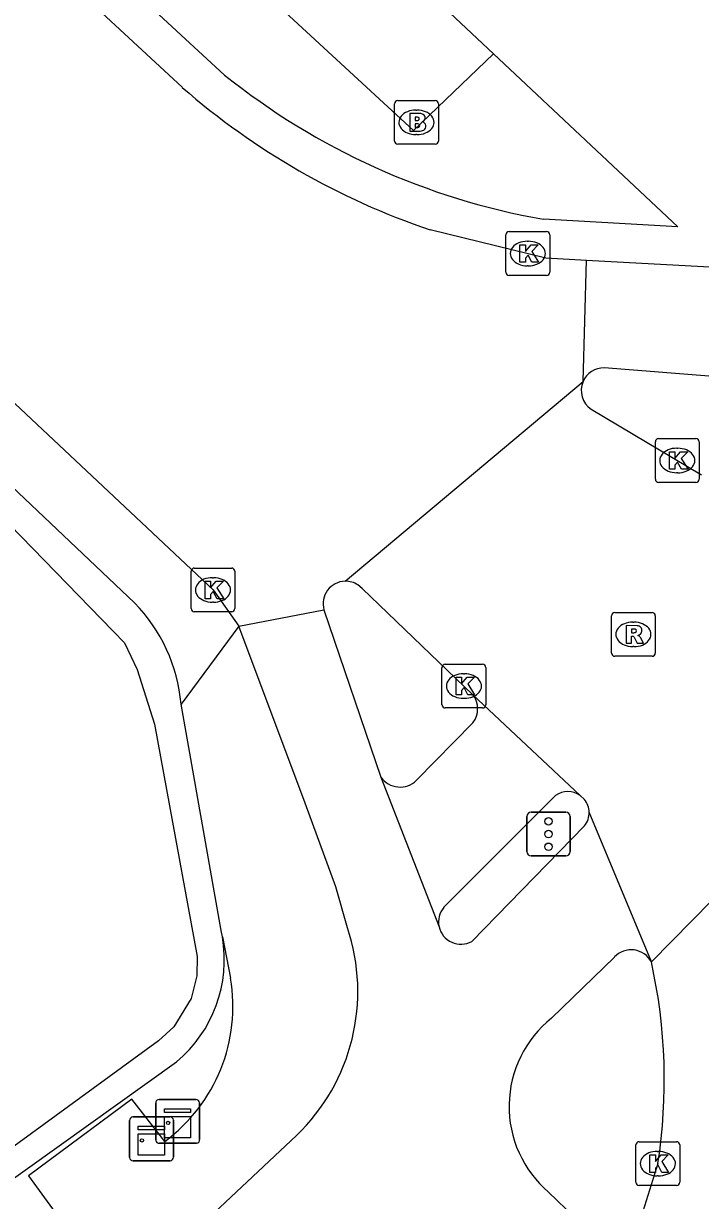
# Model space of a CAD drawing. Extents: x 159040 to 160094, y 381214 to 382518.
# Drawn here: x 159515.2 to 159530.64, y 381571.43 to 381598.29 of the extents above; entities that cross this region are included whole.
import ezdxf

# ---------------------------------------------------------------- set-up
doc = ezdxf.new("R2010")
doc.units = 0
for name, color, linetype in [('IMGEO_Brandkraan', 7, 'Continuous'), ('IMGEO_Fietspad_gesloten', 7, 'Continuous'), ('IMGEO_Groenvoorziening', 7, 'Continuous'), ('IMGEO_Haag', 7, 'Continuous'), ('IMGEO_Kast', 7, 'Continuous'), ('IMGEO_Kolk', 7, 'Continuous'), ('IMGEO_Rijbaan_lokaal_gesloten', 7, 'Continuous'), ('IMGEO_Rijbaan_regionaal_gesloten', 7, 'Continuous'), ('IMGEO_Rioolput', 7, 'Continuous'), ('IMGEO_Verkeersregelinstallatiepaal', 7, 'Continuous'), ('IMGEO_Voetpad_open', 7, 'Continuous')]:
    doc.layers.add(name, color=color, linetype=linetype)

msp = doc.modelspace()

# ---------------------------------------------------------------- linework, layer by layer
at = {"layer": 'IMGEO_Brandkraan'}
for p, q in [((159523.734, 381596.535), (159524.586, 381596.535)), ((159523.659, 381595.609), (159523.659, 381596.461)), ((159524.147, 381596.315), (159524.172, 381596.315)), ((159524.66, 381596.461), (159524.66, 381595.609)), ((159524.17, 381595.755), (159524.145, 381595.755)), ((159524.586, 381595.535), (159523.734, 381595.535))]:
    msp.add_line(p, q, dxfattribs=at)
for points in [[(159523.734, 381596.535), (159524.586, 381596.535)], [(159523.659, 381595.609), (159523.659, 381596.461)], [(159524.007, 381596.235), (159524.007, 381595.835), (159524.22, 381595.835)], [(159524.238, 381596.235), (159524.007, 381596.235)], [(159524.66, 381596.461), (159524.66, 381595.609)], [(159524.186, 381596.154), (159524.132, 381596.154), (159524.132, 381596.078)], [(159524.132, 381596.078), (159524.185, 381596.078)], [(159524.194, 381596.002), (159524.132, 381596.002), (159524.132, 381595.921)], [(159524.132, 381595.921), (159524.194, 381595.921)], [(159524.586, 381595.535), (159523.734, 381595.535)]]:
    msp.add_lwpolyline(points, dxfattribs=at)
for centre, radius, start, end in [((159523.736, 381596.459), 0.0765, 91.552, 178.448), ((159523.736, 381596.459), 0.0765, 91.552, 178.448), ((159524.584, 381596.459), 0.0765, 1.552, 88.448), ((159524.584, 381596.459), 0.0765, 1.552, 88.448), ((159524.242, 381596.09), 0.145, 59.4692, 91.5367), ((159524.187, 381596.116), 0.0379, 267.8285, 90.9355), ((159524.195, 381595.961), 0.0404, 269.8759, 90.5077), ((159524.267, 381596.137), 0.0922, 285.5137, 58.1501), ((159524.272, 381595.945), 0.105, 301.3115, 78.989), ((159524.226, 381596.086), 0.251, 268.6676, 293.5347), ((159523.736, 381595.611), 0.0765, 181.552, 268.448), ((159523.736, 381595.611), 0.0765, 181.552, 268.448), ((159524.584, 381595.611), 0.0765, 271.552, 358.448), ((159524.584, 381595.611), 0.0765, 271.552, 358.448)]:
    msp.add_arc(centre, radius, start, end, dxfattribs=at)
for centre, major_axis, ratio, start_param, end_param in [((159524.146, 381596.035), (-0.387, 0.002), 0.722429, 4.712389, 7.853982), ((159524.171, 381596.035), (-0.39, 0.002), 0.717154, 1.570796, 4.712389)]:
    msp.add_ellipse(centre, major_axis=major_axis, ratio=ratio, start_param=start_param, end_param=end_param, dxfattribs=at)
at = {"layer": 'IMGEO_Fietspad_gesloten'}
for points in [[(159528.038, 381592.89), (159540.118, 381592.233)], [(159532.324, 381590.074), (159532.17, 381590.14), (159528.443, 381590.431)], [(159522.051, 381584.912), (159523.346, 381581.095)], [(159522.587, 381577.656), (159522.318, 381578.588), (159521.625, 381580.496), (159520.109, 381584.535)], [(159523.346, 381581.095), (159524.676, 381577.679)], [(159525.423, 381577.343), (159527.994, 381579.978)], [(159528.677, 381576.988), (159527.243, 381575.591)], [(159517.802, 381569.514), (159521.423, 381572.912)], [(159527.174, 381571.622), (159528.371, 381570.467)]]:
    msp.add_lwpolyline(points, dxfattribs=at)
for centre, radius, start, end in [((159528.436, 381589.913), 0.518, 89.2618, 156.5684), ((159527.62, 381580.278), 0.479, 321.2741, 2.073), ((159518.247, 381576.206), 4.576, 313.9535, 18.4747), ((159525.175, 381577.79), 0.511, 192.5548, 299.0089), ((159529.058, 381576.629), 0.524, 28.2878, 136.6923), ((159528.848, 381573.578), 2.575, 128.5724, 229.4357)]:
    msp.add_arc(centre, radius, start, end, dxfattribs=at)
at = {"layer": 'IMGEO_Groenvoorziening'}
msp.add_lwpolyline([(159516.67, 381602.701), (159524.096, 381595.85), (159525.918, 381597.602)], dxfattribs=at)
at = {"layer": 'IMGEO_Haag'}
for points in [[(159512.777, 381589.007), (159517.502, 381584.158), (159517.793, 381583.547), (159518.188, 381582.301), (159519.159, 381576.999), (159519.151, 381576.561), (159519.02, 381576.039), (159518.626, 381575.398), (159518.28, 381575.079), (159499.681, 381561.507), (159499.322, 381561.351), (159496.327, 381561.293), (159496.057, 381561.405), (159495.921, 381561.614), (159496.241, 381571.223)], [(159500.048, 381561.032), (159503.798, 381563.94), (159518.689, 381574.599)]]:
    msp.add_lwpolyline(points, dxfattribs=at)
msp.add_arc((159516.745, 381576.928), 3.034, 309.8429, 9.8845, dxfattribs=at)
at = {"layer": 'IMGEO_Kast'}
for p, q in [((159518.29, 381573.737), (159519.131, 381573.737)), ((159519.131, 381573.737), (159518.29, 381573.737)), ((159519.215, 381573.662), (159519.215, 381572.821)), ((159519.215, 381572.821), (159519.215, 381573.662)), ((159518.215, 381572.812), (159518.215, 381573.653)), ((159518.215, 381573.653), (159518.215, 381572.812)), ((159517.618, 381572.413), (159517.618, 381573.254)), ((159517.618, 381573.254), (159517.618, 381572.413)), ((159517.693, 381573.338), (159518.534, 381573.338)), ((159518.534, 381573.338), (159517.693, 381573.338)), ((159518.618, 381573.263), (159518.618, 381572.422)), ((159518.618, 381572.422), (159518.618, 381573.263)), ((159519.14, 381572.737), (159518.299, 381572.737)), ((159518.299, 381572.737), (159519.14, 381572.737)), ((159518.543, 381572.338), (159517.702, 381572.338)), ((159517.702, 381572.338), (159518.543, 381572.338))]:
    msp.add_line(p, q, dxfattribs=at)
for points in [[(159518.41, 381573.527), (159519.01, 381573.527), (159519.01, 381573.442), (159518.41, 381573.442), (159518.41, 381573.527)], [(159517.813, 381573.128), (159518.413, 381573.128), (159518.413, 381573.043), (159517.813, 381573.043), (159517.813, 381573.128)], [(159518.41, 381573.352), (159519.01, 381573.352), (159519.01, 381572.863), (159518.41, 381572.863), (159518.41, 381573.352)], [(159517.813, 381572.953), (159518.413, 381572.953), (159518.413, 381572.464), (159517.813, 381572.464), (159517.813, 381572.953)]]:
    msp.add_lwpolyline(points, dxfattribs=at)
for centre in [(159518.494, 381573.201), (159517.897, 381572.802)]:
    msp.add_circle(centre, 0.0377, dxfattribs=at)
for centre, start, end in [((159518.293, 381573.659), 92.4484, 184.2845), ((159518.293, 381573.659), 92.4484, 184.2845), ((159519.137, 381573.659), 2.4484, 94.2845), ((159519.137, 381573.659), 2.4484, 94.2845), ((159517.696, 381573.26), 92.4484, 184.2845), ((159517.696, 381573.26), 92.4484, 184.2845), ((159518.54, 381573.26), 2.4484, 94.2845), ((159518.54, 381573.26), 2.4484, 94.2845), ((159518.293, 381572.815), 182.4484, 274.2845), ((159518.293, 381572.815), 182.4484, 274.2845), ((159519.137, 381572.815), 272.4484, 4.2845), ((159519.137, 381572.815), 272.4484, 4.2845), ((159517.696, 381572.416), 182.4484, 274.2845), ((159517.696, 381572.416), 182.4484, 274.2845), ((159518.54, 381572.416), 272.4484, 4.2845), ((159518.54, 381572.416), 272.4484, 4.2845)]:
    msp.add_arc(centre, 0.0779, start, end, dxfattribs=at)
at = {"layer": 'IMGEO_Kolk'}
for p, q in [((159526.275, 381593.541), (159527.127, 381593.541)), ((159526.2, 381592.615), (159526.2, 381593.467)), ((159526.688, 381593.321), (159526.713, 381593.321)), ((159527.201, 381593.467), (159527.201, 381592.615)), ((159526.711, 381592.761), (159526.686, 381592.761)), ((159527.127, 381592.541), (159526.275, 381592.541)), ((159529.609, 381587.892), (159529.609, 381588.744)), ((159529.684, 381588.818), (159530.536, 381588.818)), ((159530.61, 381588.744), (159530.61, 381587.892)), ((159530.097, 381588.598), (159530.122, 381588.598)), ((159530.12, 381588.038), (159530.095, 381588.038)), ((159530.536, 381587.818), (159529.684, 381587.818)), ((159519.019, 381584.938), (159519.019, 381585.79)), ((159519.094, 381585.864), (159519.946, 381585.864)), ((159520.02, 381585.79), (159520.02, 381584.938)), ((159519.507, 381585.644), (159519.532, 381585.644)), ((159519.53, 381585.084), (159519.505, 381585.084)), ((159519.946, 381584.864), (159519.094, 381584.864)), ((159524.743, 381582.745), (159524.743, 381583.597)), ((159524.818, 381583.671), (159525.67, 381583.671)), ((159525.744, 381583.597), (159525.744, 381582.745)), ((159525.231, 381583.451), (159525.256, 381583.451)), ((159525.254, 381582.891), (159525.229, 381582.891)), ((159525.67, 381582.671), (159524.818, 381582.671)), ((159529.166, 381571.847), (159529.166, 381572.699)), ((159529.241, 381572.773), (159530.093, 381572.773)), ((159530.167, 381572.699), (159530.167, 381571.847)), ((159529.654, 381572.553), (159529.679, 381572.553)), ((159529.677, 381571.993), (159529.652, 381571.993)), ((159530.093, 381571.773), (159529.241, 381571.773))]:
    msp.add_line(p, q, dxfattribs=at)
for points in [[(159526.275, 381593.541), (159527.127, 381593.541)], [(159526.2, 381592.615), (159526.2, 381593.467)], [(159527.201, 381593.467), (159527.201, 381592.615)], [(159526.521, 381593.241), (159526.644, 381593.241), (159526.644, 381593.09), (159526.774, 381593.241), (159526.938, 381593.241), (159526.792, 381593.09), (159526.945, 381592.841), (159526.793, 381592.841), (159526.708, 381593.005), (159526.644, 381592.938), (159526.644, 381592.841), (159526.521, 381592.841), (159526.521, 381593.241)], [(159527.127, 381592.541), (159526.275, 381592.541)], [(159529.609, 381587.892), (159529.609, 381588.744)], [(159529.684, 381588.818), (159530.536, 381588.818)], [(159530.61, 381588.744), (159530.61, 381587.892)], [(159529.93, 381588.518), (159530.053, 381588.518), (159530.053, 381588.367), (159530.183, 381588.518), (159530.347, 381588.518), (159530.201, 381588.367), (159530.354, 381588.118), (159530.202, 381588.118), (159530.117, 381588.282), (159530.053, 381588.215), (159530.053, 381588.118), (159529.93, 381588.118), (159529.93, 381588.518)], [(159530.536, 381587.818), (159529.684, 381587.818)], [(159519.019, 381584.938), (159519.019, 381585.79)], [(159519.094, 381585.864), (159519.946, 381585.864)], [(159520.02, 381585.79), (159520.02, 381584.938)], [(159519.34, 381585.564), (159519.463, 381585.564), (159519.463, 381585.413), (159519.593, 381585.564), (159519.757, 381585.564), (159519.611, 381585.413), (159519.764, 381585.164), (159519.612, 381585.164), (159519.527, 381585.328), (159519.463, 381585.261), (159519.463, 381585.164), (159519.34, 381585.164), (159519.34, 381585.564)], [(159519.946, 381584.864), (159519.094, 381584.864)], [(159524.743, 381582.745), (159524.743, 381583.597)], [(159524.818, 381583.671), (159525.67, 381583.671)], [(159525.744, 381583.597), (159525.744, 381582.745)], [(159525.064, 381583.371), (159525.187, 381583.371), (159525.187, 381583.22), (159525.317, 381583.371), (159525.481, 381583.371), (159525.335, 381583.22), (159525.488, 381582.971), (159525.336, 381582.971), (159525.251, 381583.135), (159525.187, 381583.068), (159525.187, 381582.971), (159525.064, 381582.971), (159525.064, 381583.371)], [(159525.67, 381582.671), (159524.818, 381582.671)], [(159529.166, 381571.847), (159529.166, 381572.699)], [(159529.241, 381572.773), (159530.093, 381572.773)], [(159530.167, 381572.699), (159530.167, 381571.847)], [(159529.487, 381572.473), (159529.61, 381572.473), (159529.61, 381572.322), (159529.74, 381572.473), (159529.904, 381572.473), (159529.758, 381572.322), (159529.911, 381572.073), (159529.759, 381572.073), (159529.674, 381572.237), (159529.61, 381572.17), (159529.61, 381572.073), (159529.487, 381572.073), (159529.487, 381572.473)], [(159530.093, 381571.773), (159529.241, 381571.773)]]:
    msp.add_lwpolyline(points, dxfattribs=at)
for centre, start, end in [((159526.277, 381593.465), 91.552, 178.448), ((159526.277, 381593.465), 91.552, 178.448), ((159527.125, 381593.465), 1.552, 88.448), ((159527.125, 381593.465), 1.552, 88.448), ((159526.277, 381592.617), 181.552, 268.448), ((159526.277, 381592.617), 181.552, 268.448), ((159527.125, 381592.617), 271.552, 358.448), ((159527.125, 381592.617), 271.552, 358.448), ((159529.686, 381588.742), 91.552, 178.448), ((159529.686, 381588.742), 91.552, 178.448), ((159530.534, 381588.742), 1.552, 88.448), ((159530.534, 381588.742), 1.552, 88.448), ((159529.686, 381587.894), 181.552, 268.448), ((159529.686, 381587.894), 181.552, 268.448), ((159530.534, 381587.894), 271.552, 358.448), ((159530.534, 381587.894), 271.552, 358.448), ((159519.096, 381585.788), 91.552, 178.448), ((159519.096, 381585.788), 91.552, 178.448), ((159519.944, 381585.788), 1.552, 88.448), ((159519.944, 381585.788), 1.552, 88.448), ((159519.096, 381584.94), 181.552, 268.448), ((159519.096, 381584.94), 181.552, 268.448), ((159519.944, 381584.94), 271.552, 358.448), ((159519.944, 381584.94), 271.552, 358.448), ((159524.82, 381583.595), 91.552, 178.448), ((159524.82, 381583.595), 91.552, 178.448), ((159525.668, 381583.595), 1.552, 88.448), ((159525.668, 381583.595), 1.552, 88.448), ((159524.82, 381582.747), 181.552, 268.448), ((159524.82, 381582.747), 181.552, 268.448), ((159525.668, 381582.747), 271.552, 358.448), ((159525.668, 381582.747), 271.552, 358.448), ((159529.243, 381572.697), 91.552, 178.448), ((159529.243, 381572.697), 91.552, 178.448), ((159530.091, 381572.697), 1.552, 88.448), ((159530.091, 381572.697), 1.552, 88.448), ((159529.243, 381571.849), 181.552, 268.448), ((159529.243, 381571.849), 181.552, 268.448), ((159530.091, 381571.849), 271.552, 358.448), ((159530.091, 381571.849), 271.552, 358.448)]:
    msp.add_arc(centre, 0.0765, start, end, dxfattribs=at)
for centre, major_axis, ratio, start_param, end_param in [((159526.687, 381593.041), (-0.387, 0.002), 0.722429, 4.712389, 7.853982), ((159526.712, 381593.041), (-0.39, 0.002), 0.717154, 1.570796, 4.712389), ((159530.096, 381588.318), (-0.387, 0.002), 0.722429, 4.712389, 7.853982), ((159530.121, 381588.318), (-0.39, 0.002), 0.717154, 1.570796, 4.712389), ((159519.506, 381585.364), (-0.387, 0.002), 0.722429, 4.712389, 7.853982), ((159519.531, 381585.364), (-0.39, 0.002), 0.717154, 1.570796, 4.712389), ((159525.23, 381583.171), (-0.387, 0.002), 0.722429, 4.712389, 7.853982), ((159525.255, 381583.171), (-0.39, 0.002), 0.717154, 1.570796, 4.712389), ((159529.653, 381572.273), (-0.387, 0.002), 0.722429, 4.712389, 7.853982), ((159529.678, 381572.273), (-0.39, 0.002), 0.717154, 1.570796, 4.712389)]:
    msp.add_ellipse(centre, major_axis=major_axis, ratio=ratio, start_param=start_param, end_param=end_param, dxfattribs=at)
at = {"layer": 'IMGEO_Rijbaan_lokaal_gesloten'}
for points in [[(159474.828, 381629.499), (159486.306, 381618.736), (159488.645, 381616.629), (159500.927, 381602.848), (159519.52, 381585.364), (159520.109, 381584.535)], [(159516.882, 381598.623), (159518.819, 381596.834)], [(159524.472, 381593.586), (159527.112, 381592.94), (159528.038, 381592.89)], [(159527.961, 381590.119), (159528.038, 381592.89)], [(159522.533, 381585.563), (159527.961, 381590.119)], [(159528.143, 381589.487), (159530.665, 381587.988)], [(159525.45, 381582.974), (159522.92, 381585.399), (159522.824, 381585.478)], [(159520.109, 381584.535), (159522.051, 381584.912)], [(159527.894, 381580.674), (159525.45, 381582.974)], [(159527.993, 381580.581), (159527.894, 381580.674)], [(159529.519, 381576.877), (159528.099, 381580.295)]]:
    msp.add_lwpolyline(points, dxfattribs=at)
for centre, radius, start, end in [((159529.789, 381609.383), 16.668, 228.8419, 251.398), ((159528.437, 381589.914), 0.518, 156.6722, 235.4579), ((159522.541, 381585.053), 0.51, 90.9017, 196.0658), ((159522.544, 381585.061), 0.502, 56.151, 91.2833), ((159527.616, 381580.279), 0.483, 1.9407, 38.7317)]:
    msp.add_arc(centre, radius, start, end, dxfattribs=at)
at = {"layer": 'IMGEO_Rijbaan_regionaal_gesloten'}
for points in [[(159537.325, 381584.81), (159529.519, 381576.877)], [(159529.667, 381572.273), (159529.095, 381570.452)]]:
    msp.add_lwpolyline(points, dxfattribs=at)
msp.add_arc((159517.377, 381574.182), 12.437, 351.1695, 12.5129, dxfattribs=at)
at = {"layer": 'IMGEO_Rioolput'}
for p, q in [((159528.607, 381583.925), (159528.607, 381584.777)), ((159528.682, 381584.851), (159529.534, 381584.851)), ((159529.608, 381584.777), (159529.608, 381583.925)), ((159529.095, 381584.631), (159529.12, 381584.631)), ((159529.118, 381584.071), (159529.093, 381584.071)), ((159529.534, 381583.851), (159528.682, 381583.851))]:
    msp.add_line(p, q, dxfattribs=at)
for points in [[(159528.607, 381583.925), (159528.607, 381584.777)], [(159528.682, 381584.851), (159529.534, 381584.851)], [(159529.608, 381584.777), (159529.608, 381583.925)], [(159529.196, 381584.549), (159528.944, 381584.551), (159528.944, 381584.151)], [(159529.122, 381584.47), (159529.068, 381584.47), (159529.068, 381584.389)], [(159528.944, 381584.151), (159529.068, 381584.151), (159529.068, 381584.313), (159529.079, 381584.313)], [(159529.068, 381584.389), (159529.12, 381584.389)], [(159529.126, 381584.284), (159529.197, 381584.151), (159529.337, 381584.151), (159529.272, 381584.277)], [(159529.534, 381583.851), (159528.682, 381583.851)]]:
    msp.add_lwpolyline(points, dxfattribs=at)
for centre, radius, start, end in [((159528.684, 381584.775), 0.0765, 91.552, 178.448), ((159528.684, 381584.775), 0.0765, 91.552, 178.448), ((159529.532, 381584.775), 0.0765, 1.552, 88.448), ((159529.532, 381584.775), 0.0765, 1.552, 88.448), ((159529.128, 381584.374), 0.0964, 77.0061, 93.1865), ((159529.142, 381584.431), 0.0378, 276.6634, 79.6772), ((159529.195, 381584.439), 0.109, 350.3612, 89.416), ((159529.193, 381584.439), 0.112, 277.5842, 350.9817), ((159529.078, 381584.26), 0.0533, 26.0293, 88.6989), ((159529.104, 381584.578), 0.19, 274.7715, 282.9687), ((159529.177, 381584.224), 0.108, 29.5134, 73.7905), ((159528.684, 381583.927), 0.0765, 181.552, 268.448), ((159528.684, 381583.927), 0.0765, 181.552, 268.448), ((159529.532, 381583.927), 0.0765, 271.552, 358.448), ((159529.532, 381583.927), 0.0765, 271.552, 358.448)]:
    msp.add_arc(centre, radius, start, end, dxfattribs=at)
for centre, major_axis, ratio, start_param, end_param in [((159529.094, 381584.351), (-0.387, 0.002), 0.722429, 4.712389, 7.853982), ((159529.119, 381584.351), (-0.39, 0.002), 0.717154, 1.570796, 4.712389)]:
    msp.add_ellipse(centre, major_axis=major_axis, ratio=ratio, start_param=start_param, end_param=end_param, dxfattribs=at)
at = {"layer": 'IMGEO_Verkeersregelinstallatiepaal'}
for p, q in [((159526.678, 381579.394), (159526.678, 381580.194)), ((159526.678, 381580.194), (159526.678, 381579.394)), ((159526.778, 381580.294), (159527.568, 381580.294)), ((159527.568, 381580.294), (159526.778, 381580.294)), ((159527.668, 381580.194), (159527.668, 381579.394)), ((159527.668, 381579.394), (159527.668, 381580.194)), ((159527.568, 381579.294), (159526.778, 381579.294)), ((159526.778, 381579.294), (159527.568, 381579.294))]:
    msp.add_line(p, q, dxfattribs=at)
for centre in [(159527.173, 381580.084), (159527.173, 381579.794), (159527.173, 381579.504)]:
    msp.add_circle(centre, 0.085, dxfattribs=at)
for centre, start, end in [((159526.778, 381580.194), 90, 180), ((159526.778, 381580.194), 90, 180), ((159527.568, 381580.194), 0, 90), ((159527.568, 381580.194), 360, 90), ((159526.778, 381579.394), 180, 270), ((159526.778, 381579.394), 180, 270), ((159527.568, 381579.394), 270, 0), ((159527.568, 381579.394), 270, 0)]:
    msp.add_arc(centre, 0.1, start, end, dxfattribs=at)
at = {"layer": 'IMGEO_Voetpad_open'}
for points in [[(159516.67, 381602.701), (159518.444, 381604.625), (159525.918, 381597.602)], [(159519.782, 381597.115), (159517.591, 381599.142)], [(159525.918, 381597.602), (159530.122, 381593.652), (159527.059, 381593.822)], [(159517.729, 381585.07), (159513.151, 381589.403), (159512.777, 381589.007)], [(159520.109, 381584.535), (159518.791, 381582.761)], [(159519.734, 381577.449), (159519.705, 381577.592), (159518.791, 381582.761)], [(159525.449, 381582.33), (159524.164, 381581.02)], [(159524.781, 381578.116), (159527.333, 381580.671)], [(159519.734, 381577.449), (159519.922, 381576.505)], [(159518.419, 381572.782), (159517.667, 381573.742), (159515.313, 381571.995), (159516.225, 381570.741), (159512.178, 381567.496)]]:
    msp.add_lwpolyline(points, dxfattribs=at)
for centre, radius, start, end in [((159529.852, 381609.68), 16.102, 231.2919, 260.0125), ((159515.079, 381582.453), 3.724, 4.7496, 44.6496), ((159525.016, 381582.653), 0.54, 323.3083, 36.5137), ((159523.787, 381581.407), 0.54, 215.2792, 314.2435), ((159527.616, 381580.278), 0.484, 54.9134, 125.6994), ((159525.175, 381577.79), 0.511, 140.4204, 192.5584), ((159516.151, 381575.862), 3.825, 306.3594, 9.6721)]:
    msp.add_arc(centre, radius, start, end, dxfattribs=at)

doc.saveas('drawing.dxf')
